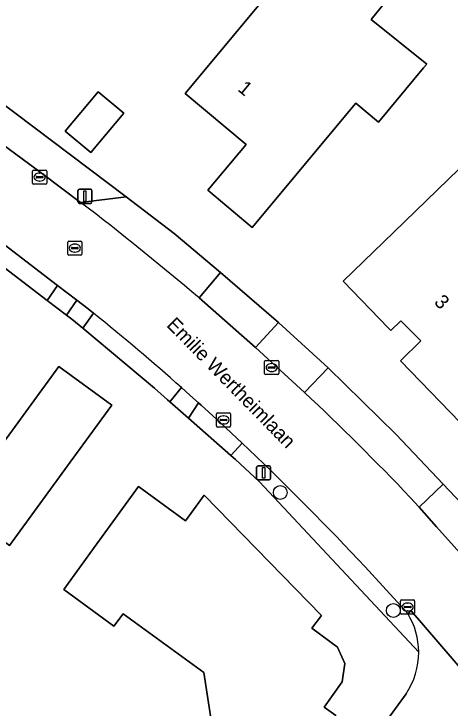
# Model space of a CAD drawing. Extents: x 157320 to 158835, y 386650 to 388491.
# Drawn here: x 158140.3 to 158171.21, y 387431.26 to 387480.43 of the extents above; entities that cross this region are included whole.
import ezdxf

# ---------------------------------------------------------------- set-up
doc = ezdxf.new("R2010")
doc.units = 0
for name, color, linetype in [('IMGEO_Berm_groen', 7, 'Continuous'), ('IMGEO_Boom', 7, 'Continuous'), ('IMGEO_Erf', 7, 'Continuous'), ('IMGEO_Groenvoorziening', 7, 'Continuous'), ('IMGEO_Kolk', 7, 'Continuous'), ('IMGEO_Lichtmast', 7, 'Continuous'), ('IMGEO_Openbare_ruimte_label', 7, 'Continuous'), ('IMGEO_Pand', 7, 'Continuous'), ('IMGEO_Pand_nummerreeks', 7, 'Continuous'), ('IMGEO_Rijbaan_lokaal_gesloten', 7, 'Continuous'), ('IMGEO_Rijbaan_lokaal_open', 7, 'Continuous'), ('IMGEO_Rioolput', 7, 'Continuous'), ('IMGEO_Voetpad_open', 7, 'Continuous')]:
    doc.layers.add(name, color=color, linetype=linetype)

msp = doc.modelspace()

# ---------------------------------------------------------------- linework, layer by layer
at = {"layer": 'IMGEO_Berm_groen'}
for points in [[(158137.737, 387475.374), (158136.532, 387473.346), (158142.325, 387469.114), (158145.03, 387467.084), (158148.264, 387467.468)], [(158154.947, 387462.127), (158153.42, 387460.316), (158157.425, 387456.814), (158159.059, 387458.569)]]:
    msp.add_lwpolyline(points, close=True, dxfattribs=at)
for points in [[(158167.397, 387450.635), (158162.568, 387455.355), (158160.893, 387453.625)], [(158168.394, 387446.187), (158169.01, 387445.497), (158170.726, 387447.126), (158167.397, 387450.635)]]:
    msp.add_lwpolyline(points, dxfattribs=at)
msp.add_arc((158017.682, 387301.7), 208.784, 43.79201, 46.69124, dxfattribs=at)
at = {"layer": 'IMGEO_Boom'}
for centre in [(158159.177, 387446.533), (158167.19, 387438.175)]:
    msp.add_circle(centre, 0.489, dxfattribs=at)
at = {"layer": 'IMGEO_Erf'}
for points in [[(158136.546, 387528.448), (158139.094, 387520.212), (158137.714, 387521.262), (158137.585, 387521.36), (158137.171, 387518.425), (158136.199, 387513.343), (158135.977, 387512.438), (158135.495, 387510.907), (158134.768, 387508.597), (158133.165, 387504.904), (158131.184, 387501.398), (158128.187, 387497.153), (158121.221, 387487.331), (158129.45, 387481.597), (158136.966, 387475.953), (158137.737, 387475.374), (158148.264, 387467.468), (158151.663, 387464.869), (158154.947, 387462.127), (158159.059, 387458.569), (158162.568, 387455.355), (158167.397, 387450.635), (158170.726, 387447.126), (158172.044, 387445.737)], [(158168.985, 387435.23), (158157.702, 387447.279), (158155.999, 387448.881), (158155.68, 387449.161), (158152.678, 387451.797), (158151.354, 387452.96), (158151.193, 387453.102), (158150.266, 387453.916), (158145.18, 387458.165), (158144.411, 387458.808), (158144.026, 387459.102), (158142.668, 387460.138), (158135.915, 387465.291), (158130.923, 387468.962), (158124.609, 387473.529), (158121.773, 387475.585), (158117.466, 387478.586), (158117.034, 387478.776), (158116.555, 387478.888), (158115.619, 387478.882), (158115.224, 387478.776), (158114.516, 387478.419), (158113.832, 387477.766), (158105.254, 387465.483)], [(158129.617, 387379.505), (158165.56, 387428.797), (158168.092, 387432.277)]]:
    msp.add_lwpolyline(points, dxfattribs=at)
for points in [[(158167.52, 387486.03), (158164.822, 387482.799), (158166.63, 387481.29), (158165.621, 387480.026), (158169.56, 387476.88), (158169.336, 387476.611), (158166.131, 387472.772), (158164.541, 387474.099), (158157.194, 387465.299), (158154.037, 387467.942), (158156.771, 387471.187), (158152.448, 387474.804), (158155.647, 387478.648), (158164.13, 387488.84)], [(158179.62, 387475.57), (158184.27, 387470.73), (158181.036, 387467.611), (158181.729, 387466.892), (158177.625, 387462.934), (158178.319, 387462.215), (158175.372, 387459.373), (158178.36, 387456.276), (158176.233, 387454.224), (158172.633, 387450.753), (158167.698, 387455.862), (158169.145, 387457.275), (158167.732, 387458.688), (158167.023, 387458.008), (158166.851, 387458.185), (158163.626, 387461.505), (158167.223, 387464.979), (158176.47, 387473.91), (158177.165, 387473.192)], [(158143.927, 387472.126), (158146.264, 387474.92), (158148.081, 387473.399), (158145.744, 387470.606)], [(158124.58, 387444.01), (158128.107, 387448.771), (158129.173, 387447.981), (158129.686, 387448.674), (158130.365, 387449.591), (158128.056, 387451.302), (158132.503, 387457.305), (158135.479, 387461.322), (158139.164, 387458.62), (158134.678, 387452.422), (158138.961, 387449.288), (158143.482, 387455.457), (158147.243, 387452.715), (158144.296, 387448.676), (158139.988, 387442.772), (158139.067, 387443.444), (158137.446, 387441.222), (158139.498, 387439.725), (158136.35, 387435.41)], [(158149.13, 387446.95), (158152.46, 387444.52), (158153.794, 387446.355), (158162.097, 387437.825), (158161.411, 387436.924), (158163.236, 387435.584), (158163.748, 387434.431), (158163.574, 387433.117), (158162.296, 387431.329), (158163.108, 387430.728), (158157.379, 387422.892), (158157.135, 387423.067), (158154.437, 387419.331), (158150.384, 387422.259), (158147.319, 387424.472), (158148.912, 387426.678), (158151.699, 387427.244), (158154.23, 387430.72), (158153.75, 387433.79), (158148.033, 387437.952), (158147.393, 387437.073), (158143.829, 387439.668), (158146.188, 387442.908)]]:
    msp.add_lwpolyline(points, close=True, dxfattribs=at)
msp.add_arc((158163.725, 387435.209), 5.26, 326.1212, 0.2277, dxfattribs=at)
at = {"layer": 'IMGEO_Groenvoorziening'}
for points in [[(158138.973, 387464.571), (158136.595, 387466.308), (158135.915, 387465.291), (158142.668, 387460.138), (158143.395, 387461.202)], [(158145.943, 387459.229), (158145.552, 387459.543), (158145.161, 387459.856), (158144.758, 387460.163), (158144.026, 387459.102), (158144.411, 387458.808), (158145.18, 387458.165)], [(158153.387, 387452.882), (158152.777, 387453.429), (158152.165, 387453.973), (158151.354, 387452.96), (158152.678, 387451.797)]]:
    msp.add_lwpolyline(points, close=True, dxfattribs=at)
for points in [[(158157.476, 387449.076), (158156.465, 387450.029), (158155.68, 387449.161), (158155.999, 387448.881), (158157.702, 387447.279), (158168.985, 387435.23)], [(158168.215, 387437.954), (158165.687, 387440.722)]]:
    msp.add_lwpolyline(points, dxfattribs=at)
for centre, radius, start, end in [((158020.399, 387306.133), 198.048, 42.81075, 46.20004), ((158163.734, 387435.217), 5.251, 0.1457, 31.4226)]:
    msp.add_arc(centre, radius, start, end, dxfattribs=at)
at = {"layer": 'IMGEO_Kolk'}
for p, q in [((158141.623, 387468.448), (158141.623, 387469.3)), ((158141.698, 387469.374), (158142.55, 387469.374)), ((158142.111, 387469.154), (158142.136, 387469.154)), ((158142.624, 387469.3), (158142.624, 387468.448)), ((158141.882, 387468.868), (158141.882, 387468.88)), ((158142.32, 387468.831), (158141.922, 387468.831)), ((158141.925, 387468.917), (158142.323, 387468.917)), ((158142.366, 387468.88), (158142.366, 387468.868)), ((158142.55, 387468.374), (158141.698, 387468.374)), ((158142.134, 387468.594), (158142.109, 387468.594)), ((158158.143, 387455.884), (158158.995, 387455.884)), ((158158.068, 387454.958), (158158.068, 387455.81)), ((158158.327, 387455.378), (158158.327, 387455.39)), ((158158.37, 387455.427), (158158.768, 387455.427)), ((158158.556, 387455.664), (158158.581, 387455.664)), ((158158.811, 387455.39), (158158.811, 387455.378)), ((158159.069, 387455.81), (158159.069, 387454.958)), ((158158.765, 387455.341), (158158.367, 387455.341)), ((158158.579, 387455.104), (158158.554, 387455.104)), ((158158.995, 387454.884), (158158.143, 387454.884)), ((158154.65, 387451.247), (158154.65, 387452.099)), ((158154.725, 387452.173), (158155.577, 387452.173)), ((158155.138, 387451.953), (158155.163, 387451.953)), ((158155.651, 387452.099), (158155.651, 387451.247)), ((158154.909, 387451.667), (158154.909, 387451.679)), ((158155.347, 387451.63), (158154.949, 387451.63)), ((158154.952, 387451.716), (158155.35, 387451.716)), ((158155.393, 387451.679), (158155.393, 387451.667)), ((158155.577, 387451.173), (158154.725, 387451.173)), ((158155.161, 387451.393), (158155.136, 387451.393)), ((158167.699, 387437.997), (158167.699, 387438.849)), ((158167.774, 387438.923), (158168.626, 387438.923)), ((158168.187, 387438.703), (158168.212, 387438.703)), ((158168.7, 387438.849), (158168.7, 387437.997)), ((158167.958, 387438.417), (158167.958, 387438.429)), ((158168.396, 387438.38), (158167.998, 387438.38)), ((158168.001, 387438.466), (158168.399, 387438.466)), ((158168.442, 387438.429), (158168.442, 387438.417)), ((158168.626, 387437.923), (158167.774, 387437.923)), ((158168.21, 387438.143), (158168.185, 387438.143))]:
    msp.add_line(p, q, dxfattribs=at)
for points in [[(158141.623, 387468.448), (158141.623, 387469.3)], [(158141.698, 387469.374), (158142.55, 387469.374)], [(158142.624, 387469.3), (158142.624, 387468.448)], [(158142.55, 387468.374), (158141.698, 387468.374)], [(158158.143, 387455.884), (158158.995, 387455.884)], [(158158.068, 387454.958), (158158.068, 387455.81)], [(158159.069, 387455.81), (158159.069, 387454.958)], [(158158.995, 387454.884), (158158.143, 387454.884)], [(158154.65, 387451.247), (158154.65, 387452.099)], [(158154.725, 387452.173), (158155.577, 387452.173)], [(158155.651, 387452.099), (158155.651, 387451.247)], [(158155.577, 387451.173), (158154.725, 387451.173)], [(158167.699, 387437.997), (158167.699, 387438.849)], [(158167.774, 387438.923), (158168.626, 387438.923)], [(158168.7, 387438.849), (158168.7, 387437.997)], [(158168.626, 387437.923), (158167.774, 387437.923)]]:
    msp.add_lwpolyline(points, dxfattribs=at)
for centre, radius, start, end in [((158141.7, 387469.298), 0.0765, 91.552, 178.448), ((158141.7, 387469.298), 0.0765, 91.552, 178.448), ((158142.548, 387469.298), 0.0765, 1.552, 88.448), ((158142.548, 387469.298), 0.0765, 1.552, 88.448), ((158141.922, 387468.877), 0.0403, 85.8775, 175.7526), ((158141.919, 387468.867), 0.0366, 178.938, 274.7102), ((158142.323, 387468.874), 0.043, 264.8664, 352.4533), ((158142.327, 387468.879), 0.0386, 1.7309, 96.639), ((158141.7, 387468.45), 0.0765, 181.552, 268.448), ((158141.7, 387468.45), 0.0765, 181.552, 268.448), ((158142.548, 387468.45), 0.0765, 271.552, 358.448), ((158142.548, 387468.45), 0.0765, 271.552, 358.448), ((158158.145, 387455.808), 0.0765, 91.552, 178.448), ((158158.145, 387455.808), 0.0765, 91.552, 178.448), ((158158.993, 387455.808), 0.0765, 1.552, 88.448), ((158158.993, 387455.808), 0.0765, 1.552, 88.448), ((158158.367, 387455.387), 0.0403, 85.8775, 175.7526), ((158158.364, 387455.377), 0.0366, 178.938, 274.7102), ((158158.768, 387455.384), 0.043, 264.8664, 352.4533), ((158158.772, 387455.389), 0.0386, 1.7309, 96.639), ((158158.145, 387454.96), 0.0765, 181.552, 268.448), ((158158.145, 387454.96), 0.0765, 181.552, 268.448), ((158158.993, 387454.96), 0.0765, 271.552, 358.448), ((158158.993, 387454.96), 0.0765, 271.552, 358.448), ((158154.727, 387452.097), 0.0765, 91.552, 178.448), ((158154.727, 387452.097), 0.0765, 91.552, 178.448), ((158155.575, 387452.097), 0.0765, 1.552, 88.448), ((158155.575, 387452.097), 0.0765, 1.552, 88.448), ((158154.949, 387451.676), 0.0403, 85.8775, 175.7526), ((158154.946, 387451.666), 0.0366, 178.938, 274.7102), ((158155.35, 387451.673), 0.043, 264.8664, 352.4533), ((158155.354, 387451.678), 0.0386, 1.7309, 96.639), ((158154.727, 387451.249), 0.0765, 181.552, 268.448), ((158154.727, 387451.249), 0.0765, 181.552, 268.448), ((158155.575, 387451.249), 0.0765, 271.552, 358.448), ((158155.575, 387451.249), 0.0765, 271.552, 358.448), ((158167.776, 387438.847), 0.0765, 91.552, 178.448), ((158167.776, 387438.847), 0.0765, 91.552, 178.448), ((158168.624, 387438.847), 0.0765, 1.552, 88.448), ((158168.624, 387438.847), 0.0765, 1.552, 88.448), ((158167.998, 387438.426), 0.0403, 85.8775, 175.7526), ((158167.995, 387438.416), 0.0366, 178.938, 274.7102), ((158168.399, 387438.423), 0.043, 264.8664, 352.4533), ((158168.403, 387438.428), 0.0386, 1.7309, 96.639), ((158167.776, 387437.999), 0.0765, 181.552, 268.448), ((158167.776, 387437.999), 0.0765, 181.552, 268.448), ((158168.624, 387437.999), 0.0765, 271.552, 358.448), ((158168.624, 387437.999), 0.0765, 271.552, 358.448)]:
    msp.add_arc(centre, radius, start, end, dxfattribs=at)
for centre, major_axis, ratio, start_param, end_param in [((158142.11, 387468.874), (-0.387, 0.002), 0.722429, 4.712389, 7.853982), ((158142.135, 387468.874), (-0.39, 0.002), 0.717154, 1.570796, 4.712389), ((158158.555, 387455.384), (-0.387, 0.002), 0.722429, 4.712389, 7.853982), ((158158.58, 387455.384), (-0.39, 0.002), 0.717154, 1.570796, 4.712389), ((158155.137, 387451.673), (-0.387, 0.002), 0.722429, 4.712389, 7.853982), ((158155.162, 387451.673), (-0.39, 0.002), 0.717154, 1.570796, 4.712389), ((158168.186, 387438.423), (-0.387, 0.002), 0.722429, 4.712389, 7.853982), ((158168.211, 387438.423), (-0.39, 0.002), 0.717154, 1.570796, 4.712389)]:
    msp.add_ellipse(centre, major_axis=major_axis, ratio=ratio, start_param=start_param, end_param=end_param, dxfattribs=at)
at = {"layer": 'IMGEO_Lichtmast'}
for p, q in [((158144.837, 387467.114), (158144.837, 387467.914)), ((158144.837, 387467.914), (158144.837, 387467.114)), ((158144.937, 387468.014), (158145.727, 387468.014)), ((158145.727, 387468.014), (158144.937, 387468.014)), ((158145.827, 387467.914), (158145.827, 387467.114)), ((158145.827, 387467.114), (158145.827, 387467.914)), ((158145.727, 387467.014), (158144.937, 387467.014)), ((158144.937, 387467.014), (158145.727, 387467.014)), ((158157.502, 387447.522), (158157.502, 387448.322)), ((158157.502, 387448.322), (158157.502, 387447.522)), ((158157.602, 387448.422), (158158.392, 387448.422)), ((158158.392, 387448.422), (158157.602, 387448.422)), ((158158.492, 387448.322), (158158.492, 387447.522)), ((158158.492, 387447.522), (158158.492, 387448.322)), ((158158.392, 387447.422), (158157.602, 387447.422)), ((158157.602, 387447.422), (158158.392, 387447.422))]:
    msp.add_line(p, q, dxfattribs=at)
for points in [[(158145.257, 387467.889), (158145.407, 387467.889), (158145.407, 387467.139), (158145.257, 387467.139), (158145.257, 387467.889)], [(158157.922, 387448.297), (158158.072, 387448.297), (158158.072, 387447.547), (158157.922, 387447.547), (158157.922, 387448.297)]]:
    msp.add_lwpolyline(points, dxfattribs=at)
for centre, start, end in [((158144.937, 387467.914), 90, 180), ((158144.937, 387467.914), 90, 180), ((158145.727, 387467.914), 0, 90), ((158145.727, 387467.914), 360, 90), ((158144.937, 387467.114), 180, 270), ((158144.937, 387467.114), 180, 270), ((158145.727, 387467.114), 270, 0), ((158145.727, 387467.114), 270, 0), ((158157.602, 387448.322), 90, 180), ((158157.602, 387448.322), 90, 180), ((158158.392, 387448.322), 0, 90), ((158158.392, 387448.322), 360, 90), ((158157.602, 387447.522), 180, 270), ((158157.602, 387447.522), 180, 270), ((158158.392, 387447.522), 270, 0), ((158158.392, 387447.522), 270, 0)]:
    msp.add_arc(centre, 0.1, start, end, dxfattribs=at)
at = {"layer": 'IMGEO_Pand'}
for points in [[(158169.336, 387476.611), (158169.56, 387476.88), (158165.621, 387480.026), (158166.63, 387481.29), (158164.822, 387482.799), (158167.52, 387486.03), (158164.13, 387488.84), (158155.647, 387478.648), (158152.448, 387474.804), (158156.771, 387471.187), (158154.037, 387467.942), (158157.194, 387465.299), (158164.541, 387474.099), (158166.131, 387472.772)], [(158167.223, 387464.979), (158163.626, 387461.505), (158166.851, 387458.185), (158167.023, 387458.008), (158167.732, 387458.688), (158169.145, 387457.275), (158167.698, 387455.862), (158172.633, 387450.753), (158176.233, 387454.224), (158178.36, 387456.276), (158175.372, 387459.373), (158178.319, 387462.215), (158177.625, 387462.934), (158181.729, 387466.892), (158181.036, 387467.611), (158184.27, 387470.73), (158179.62, 387475.57), (158177.165, 387473.192), (158176.47, 387473.91)], [(158143.927, 387472.126), (158145.744, 387470.606), (158148.081, 387473.399), (158146.264, 387474.92)], [(158144.296, 387448.676), (158147.243, 387452.715), (158143.482, 387455.457), (158138.961, 387449.288), (158134.678, 387452.422), (158139.164, 387458.62), (158135.479, 387461.322), (158132.503, 387457.305), (158128.056, 387451.302), (158130.365, 387449.591), (158129.686, 387448.674), (158129.173, 387447.981), (158128.107, 387448.771), (158124.58, 387444.01), (158136.35, 387435.41), (158139.498, 387439.725), (158137.446, 387441.222), (158139.067, 387443.444), (158139.988, 387442.772)], [(158162.296, 387431.329), (158163.574, 387433.117), (158163.748, 387434.431), (158163.236, 387435.584), (158161.411, 387436.924), (158162.097, 387437.825), (158153.794, 387446.355), (158152.46, 387444.52), (158149.13, 387446.95), (158146.188, 387442.908), (158143.829, 387439.668), (158147.393, 387437.073), (158148.033, 387437.952), (158153.75, 387433.79), (158154.23, 387430.72), (158151.699, 387427.244), (158148.912, 387426.678), (158147.319, 387424.472), (158150.384, 387422.259), (158154.437, 387419.331), (158157.135, 387423.067), (158157.379, 387422.892), (158163.108, 387430.728)]]:
    msp.add_lwpolyline(points, close=True, dxfattribs=at)
at = {"layer": 'IMGEO_Rijbaan_lokaal_gesloten'}
for points in [[(158145.03, 387467.084), (158142.325, 387469.114), (158136.532, 387473.346), (158135.766, 387473.907), (158121.865, 387484.063)], [(158118.713, 387479.394), (158122.546, 387476.575), (158123.462, 387475.901), (158125.31, 387474.551), (158131.662, 387469.911), (158136.595, 387466.308), (158138.973, 387464.571), (158143.395, 387461.202), (158144.758, 387460.163), (158145.161, 387459.856), (158145.552, 387459.543), (158145.943, 387459.229)], [(158160.893, 387453.625), (158157.425, 387456.814), (158153.42, 387460.316)], [(158152.165, 387453.973), (158152.777, 387453.429), (158153.387, 387452.882), (158153.56, 387452.726), (158154.943, 387451.463), (158156.465, 387450.029), (158157.476, 387449.076)], [(158175.052, 387438.709), (158172.742, 387441.314), (158170.246, 387444.112), (158169.01, 387445.497), (158168.394, 387446.187)], [(158165.687, 387440.722), (158168.215, 387437.954), (158168.446, 387438.151), (158172.385, 387433.603), (158176.357, 387428.714), (158175.82, 387428.868), (158178.435, 387425.446), (158181.093, 387421.871), (158183.497, 387418.55), (158183.912, 387417.919), (158202.88, 387389.042), (158203.867, 387387.545), (158204.012, 387387.321), (158209.286, 387389.546), (158205.194, 387395.79), (158203.577, 387398.257), (158197.813, 387407.052), (158194.425, 387412.221), (158189.594, 387419.593)]]:
    msp.add_lwpolyline(points, dxfattribs=at)
for centre, radius, start, end in [((158020.916, 387304.64), 204.432, 49.59701, 52.61852), ((158034.59, 387321.099), 177.424, 48.4955, 51.12596), ((158017.682, 387301.7), 208.784, 43.79201, 46.69124), ((158020.399, 387306.133), 198.048, 42.81075, 46.20004)]:
    msp.add_arc(centre, radius, start, end, dxfattribs=at)
at = {"layer": 'IMGEO_Rijbaan_lokaal_open'}
for points in [[(158151.663, 387464.869), (158148.264, 387467.468), (158145.03, 387467.084)], [(158153.42, 387460.316), (158154.947, 387462.127), (158151.663, 387464.869)], [(158145.943, 387459.229), (158145.18, 387458.165), (158150.266, 387453.916), (158151.193, 387453.102), (158151.354, 387452.96), (158152.165, 387453.973)], [(158175.82, 387428.868), (158176.357, 387428.714), (158172.385, 387433.603), (158168.446, 387438.151), (158168.215, 387437.954)], [(158168.092, 387432.277), (158165.56, 387428.797), (158129.617, 387379.505)]]:
    msp.add_lwpolyline(points, dxfattribs=at)
for points in [[(158159.059, 387458.569), (158157.425, 387456.814), (158160.893, 387453.625), (158162.568, 387455.355)], [(158154.943, 387451.463), (158153.56, 387452.726), (158153.387, 387452.882), (158152.678, 387451.797), (158155.68, 387449.161), (158156.465, 387450.029)], [(158172.044, 387445.737), (158170.726, 387447.126), (158169.01, 387445.497), (158170.246, 387444.112), (158172.742, 387441.314), (158174.557, 387442.929)]]:
    msp.add_lwpolyline(points, close=True, dxfattribs=at)
for centre, radius, start, end in [((158020.916, 387304.64), 204.432, 49.59701, 52.61852), ((158034.59, 387321.099), 177.424, 48.4955, 51.12596), ((158163.734, 387435.217), 5.251, 0.1457, 31.4226), ((158163.725, 387435.209), 5.26, 326.1212, 0.2277)]:
    msp.add_arc(centre, radius, start, end, dxfattribs=at)
at = {"layer": 'IMGEO_Rioolput'}
for p, q in [((158144.115, 387463.418), (158144.115, 387464.27)), ((158144.19, 387464.344), (158145.042, 387464.344)), ((158145.116, 387464.27), (158145.116, 387463.418)), ((158144.374, 387463.838), (158144.374, 387463.85)), ((158144.812, 387463.801), (158144.414, 387463.801)), ((158144.417, 387463.887), (158144.815, 387463.887)), ((158144.603, 387464.124), (158144.628, 387464.124)), ((158144.858, 387463.85), (158144.858, 387463.838)), ((158145.042, 387463.344), (158144.19, 387463.344)), ((158144.626, 387463.564), (158144.601, 387463.564))]:
    msp.add_line(p, q, dxfattribs=at)
for points in [[(158144.115, 387463.418), (158144.115, 387464.27)], [(158144.19, 387464.344), (158145.042, 387464.344)], [(158145.116, 387464.27), (158145.116, 387463.418)], [(158145.042, 387463.344), (158144.19, 387463.344)]]:
    msp.add_lwpolyline(points, dxfattribs=at)
for centre, radius, start, end in [((158144.192, 387464.268), 0.0765, 91.552, 178.448), ((158144.192, 387464.268), 0.0765, 91.552, 178.448), ((158145.04, 387464.268), 0.0765, 1.552, 88.448), ((158145.04, 387464.268), 0.0765, 1.552, 88.448), ((158144.414, 387463.847), 0.0403, 85.8775, 175.7526), ((158144.411, 387463.837), 0.0366, 178.938, 274.7102), ((158144.815, 387463.844), 0.043, 264.8664, 352.4533), ((158144.819, 387463.849), 0.0386, 1.7309, 96.639), ((158144.192, 387463.42), 0.0765, 181.552, 268.448), ((158144.192, 387463.42), 0.0765, 181.552, 268.448), ((158145.04, 387463.42), 0.0765, 271.552, 358.448), ((158145.04, 387463.42), 0.0765, 271.552, 358.448)]:
    msp.add_arc(centre, radius, start, end, dxfattribs=at)
for centre, major_axis, ratio, start_param, end_param in [((158144.602, 387463.844), (-0.387, 0.002), 0.722429, 4.712389, 7.853982), ((158144.627, 387463.844), (-0.39, 0.002), 0.717154, 1.570796, 4.712389)]:
    msp.add_ellipse(centre, major_axis=major_axis, ratio=ratio, start_param=start_param, end_param=end_param, dxfattribs=at)
at = {"layer": 'IMGEO_Voetpad_open'}
msp.add_lwpolyline([(158144.758, 387460.163), (158143.395, 387461.202), (158142.668, 387460.138), (158144.026, 387459.102)], close=True, dxfattribs=at)

# ---------------------------------------------------------------- texts
at = {"layer": 'IMGEO_Openbare_ruimte_label'}
msp.add_text('Emilie Wertheimlaan', height=1, rotation=314.4327, dxfattribs=at).set_placement((158151.059, 387458.345))
at = {"layer": 'IMGEO_Pand_nummerreeks'}
for s, rotation, p in [('1', 320.0812, (158156.103, 387475.032)), ('3', 315, (158170.025, 387459.958))]:
    msp.add_text(s, height=1, rotation=rotation, dxfattribs=at).set_placement(p)

doc.saveas('drawing.dxf')
